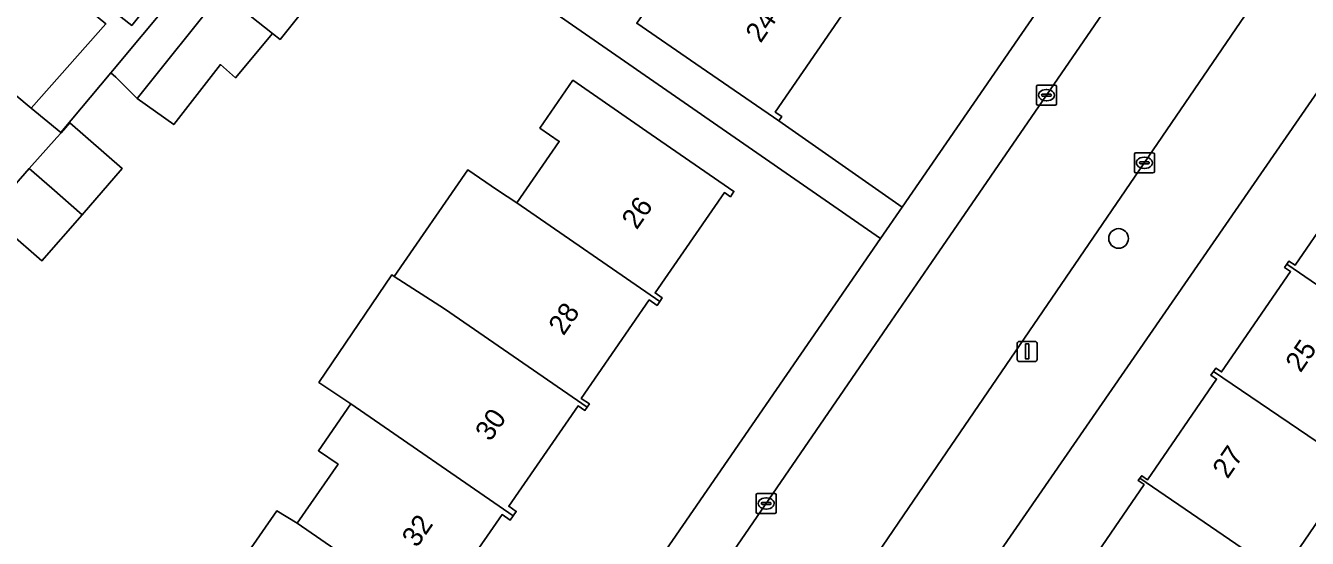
# Model space of a CAD drawing. Extents: x 160157 to 160921, y 381516 to 382045.
# Drawn here: x 160598.1 to 160661.8, y 381723.6 to 381749.2 of the extents above; entities that cross this region are included whole.
import ezdxf

# ---------------------------------------------------------------- set-up
doc = ezdxf.new("R2010")
doc.units = 0
for name, color, linetype in [('IMGEO_Boom', 7, 'Continuous'), ('IMGEO_Erf', 7, 'Continuous'), ('IMGEO_Kolk', 7, 'Continuous'), ('IMGEO_Lichtmast', 7, 'Continuous'), ('IMGEO_Pand', 7, 'Continuous'), ('IMGEO_Pand_nummerreeks', 7, 'Continuous'), ('IMGEO_Rijbaan_lokaal_open', 7, 'Continuous'), ('IMGEO_Voetpad_open', 7, 'Continuous')]:
    doc.layers.add(name, color=color, linetype=linetype)

msp = doc.modelspace()

# ---------------------------------------------------------------- linework, layer by layer
at = {"layer": 'IMGEO_Boom'}
msp.add_circle((160652.437, 381738.57), 0.489, dxfattribs=at)
at = {"layer": 'IMGEO_Erf'}
for points in [[(160596.585, 381746.507), (160598.332, 381745.061), (160602.042, 381749.255), (160589.547, 381759.605)], [(160605.905, 381688.17), (160640.592, 381738.561), (160616.134, 381755.539), (160616.12, 381755.522), (160618.513, 381753.744), (160616.51, 381750.829), (160613.986, 381752.582), (160610.71, 381748.48), (160610.343, 381748.774), (160608.494, 381746.575), (160607.742, 381747.227), (160605.42, 381744.24), (160603.608, 381745.544), (160602.546, 381746.607), (160602.288, 381746.821), (160599.806, 381743.839), (160599.814, 381743.833), (160600.249, 381744.326), (160602.861, 381742.048), (160600.862, 381739.755), (160598.863, 381737.462), (160597.155, 381738.951), (160580.648, 381718.45)], [(160638.827, 381749.916), (160635.351, 381744.865), (160635.674, 381744.643), (160635.527, 381744.43), (160641.671, 381740.128), (160648.467, 381750)], [(160665.2, 381750), (160645.316, 381721.217), (160660.027, 381711.054), (160660.085, 381711.015), (160661.932, 381713.707)], [(160608.978, 381722.731), (160610.55, 381725.008), (160611.566, 381724.39), (160613.595, 381727.326), (160612.619, 381728), (160614.228, 381730.33), (160612.644, 381731.403), (160616.276, 381736.763), (160616.394, 381736.683), (160620.053, 381741.983), (160621.524, 381740.968), (160622.489, 381740.337), (160624.606, 381743.402), (160623.645, 381744.065), (160625.288, 381746.445), (160629.186, 381743.753), (160633.3, 381740.911), (160633.12, 381740.65), (160632.827, 381740.852), (160629.378, 381735.858), (160629.734, 381735.612), (160629.605, 381735.425), (160629.476, 381735.239), (160629.085, 381735.508), (160625.702, 381730.61), (160626.105, 381730.332), (160625.992, 381730.168), (160625.88, 381730.005), (160625.546, 381730.236), (160622.093, 381725.237), (160622.467, 381724.978), (160622.316, 381724.76), (160622.167, 381724.544), (160621.759, 381724.825), (160618.405, 381719.969)], [(160650.176, 381721.165), (160653.709, 381726.315), (160653.422, 381726.512), (160653.505, 381726.633), (160653.589, 381726.756), (160653.881, 381726.556), (160657.317, 381731.566), (160657.034, 381731.76), (160657.157, 381731.94), (160657.281, 381732.12), (160657.569, 381731.923), (160660.997, 381736.921), (160660.699, 381737.125), (160660.808, 381737.285), (160660.917, 381737.443), (160661.222, 381737.234), (160664.646, 381742.227)], [(160662.426, 381724.595), (160660.523, 381721.821)]]:
    msp.add_lwpolyline(points, dxfattribs=at)
at = {"layer": 'IMGEO_Kolk'}
for p, q in [((160648.352, 381745.28), (160648.352, 381746.132)), ((160648.427, 381746.206), (160649.279, 381746.206)), ((160649.353, 381746.132), (160649.353, 381745.28)), ((160648.611, 381745.7), (160648.611, 381745.712)), ((160649.049, 381745.663), (160648.651, 381745.663)), ((160648.654, 381745.749), (160649.052, 381745.749)), ((160648.84, 381745.986), (160648.865, 381745.986)), ((160649.095, 381745.712), (160649.095, 381745.7)), ((160649.279, 381745.206), (160648.427, 381745.206)), ((160648.863, 381745.426), (160648.838, 381745.426)), ((160653.224, 381741.912), (160653.224, 381742.764)), ((160653.299, 381742.838), (160654.151, 381742.838)), ((160653.483, 381742.332), (160653.483, 381742.344)), ((160653.921, 381742.295), (160653.523, 381742.295)), ((160653.526, 381742.381), (160653.924, 381742.381)), ((160653.712, 381742.618), (160653.737, 381742.618)), ((160653.967, 381742.344), (160653.967, 381742.332)), ((160654.225, 381742.764), (160654.225, 381741.912)), ((160654.151, 381741.838), (160653.299, 381741.838)), ((160653.735, 381742.058), (160653.71, 381742.058)), ((160634.403, 381724.948), (160634.403, 381725.8)), ((160634.478, 381725.874), (160635.33, 381725.874)), ((160635.404, 381725.8), (160635.404, 381724.948)), ((160634.662, 381725.368), (160634.662, 381725.38)), ((160635.1, 381725.331), (160634.702, 381725.331)), ((160634.705, 381725.417), (160635.103, 381725.417)), ((160634.914, 381725.094), (160634.889, 381725.094)), ((160634.891, 381725.654), (160634.916, 381725.654)), ((160635.146, 381725.38), (160635.146, 381725.368)), ((160635.33, 381724.874), (160634.478, 381724.874))]:
    msp.add_line(p, q, dxfattribs=at)
for points in [[(160648.352, 381745.28), (160648.352, 381746.132)], [(160648.427, 381746.206), (160649.279, 381746.206)], [(160649.353, 381746.132), (160649.353, 381745.28)], [(160649.279, 381745.206), (160648.427, 381745.206)], [(160653.224, 381741.912), (160653.224, 381742.764)], [(160653.299, 381742.838), (160654.151, 381742.838)], [(160654.225, 381742.764), (160654.225, 381741.912)], [(160654.151, 381741.838), (160653.299, 381741.838)], [(160634.403, 381724.948), (160634.403, 381725.8)], [(160634.478, 381725.874), (160635.33, 381725.874)], [(160635.404, 381725.8), (160635.404, 381724.948)], [(160635.33, 381724.874), (160634.478, 381724.874)]]:
    msp.add_lwpolyline(points, dxfattribs=at)
for centre, radius, start, end in [((160648.429, 381746.13), 0.0765, 91.55205, 178.44795), ((160648.429, 381746.13), 0.0765, 91.55205, 178.44795), ((160649.277, 381746.13), 0.0765, 1.55205, 88.44795), ((160649.277, 381746.13), 0.0765, 1.55205, 88.44795), ((160648.651, 381745.709), 0.0403, 85.87752, 175.75265), ((160648.648, 381745.699), 0.0366, 178.93798, 274.71019), ((160649.052, 381745.706), 0.043, 264.86636, 352.45326), ((160649.056, 381745.711), 0.0386, 1.73085, 96.63898), ((160648.429, 381745.282), 0.0765, 181.55205, 268.44795), ((160648.429, 381745.282), 0.0765, 181.55205, 268.44795), ((160649.277, 381745.282), 0.0765, 271.55205, 358.44795), ((160649.277, 381745.282), 0.0765, 271.55205, 358.44795), ((160653.301, 381742.762), 0.0765, 91.55205, 178.44795), ((160653.301, 381742.762), 0.0765, 91.55205, 178.44795), ((160653.523, 381742.341), 0.0403, 85.87752, 175.75265), ((160653.52, 381742.331), 0.0366, 178.93798, 274.71019), ((160653.924, 381742.338), 0.043, 264.86636, 352.45326), ((160653.928, 381742.343), 0.0386, 1.73085, 96.63898), ((160654.149, 381742.762), 0.0765, 1.55205, 88.44795), ((160654.149, 381742.762), 0.0765, 1.55205, 88.44795), ((160653.301, 381741.914), 0.0765, 181.55205, 268.44795), ((160653.301, 381741.914), 0.0765, 181.55205, 268.44795), ((160654.149, 381741.914), 0.0765, 271.55205, 358.44795), ((160654.149, 381741.914), 0.0765, 271.55205, 358.44795), ((160634.48, 381725.798), 0.0765, 91.55205, 178.44795), ((160634.48, 381725.798), 0.0765, 91.55205, 178.44795), ((160635.328, 381725.798), 0.0765, 1.55205, 88.44795), ((160635.328, 381725.798), 0.0765, 1.55205, 88.44795), ((160634.702, 381725.377), 0.0403, 85.87752, 175.75265), ((160634.699, 381725.367), 0.0366, 178.93798, 274.71019), ((160635.103, 381725.374), 0.043, 264.86636, 352.45326), ((160635.107, 381725.379), 0.0386, 1.73085, 96.63898), ((160634.48, 381724.95), 0.0765, 181.55205, 268.44795), ((160634.48, 381724.95), 0.0765, 181.55205, 268.44795), ((160635.328, 381724.95), 0.0765, 271.55205, 358.44795), ((160635.328, 381724.95), 0.0765, 271.55205, 358.44795)]:
    msp.add_arc(centre, radius, start, end, dxfattribs=at)
for centre, major_axis, ratio, start_param, end_param in [((160648.839, 381745.706), (-0.387, 0.002), 0.722429, 4.712389, 7.853982), ((160648.864, 381745.706), (-0.39, 0.002), 0.717154, 1.570796, 4.712389), ((160653.711, 381742.338), (-0.387, 0.002), 0.722429, 4.712389, 7.853982), ((160653.736, 381742.338), (-0.39, 0.002), 0.717154, 1.570796, 4.712389), ((160634.89, 381725.374), (-0.387, 0.002), 0.722429, 4.712389, 7.853982), ((160634.915, 381725.374), (-0.39, 0.002), 0.717154, 1.570796, 4.712389)]:
    msp.add_ellipse(centre, major_axis=major_axis, ratio=ratio, start_param=start_param, end_param=end_param, dxfattribs=at)
at = {"layer": 'IMGEO_Lichtmast'}
for p, q in [((160647.396, 381732.544), (160647.396, 381733.344)), ((160647.396, 381733.344), (160647.396, 381732.544)), ((160647.496, 381733.444), (160648.286, 381733.444)), ((160648.286, 381733.444), (160647.496, 381733.444)), ((160648.386, 381733.344), (160648.386, 381732.544)), ((160648.386, 381732.544), (160648.386, 381733.344)), ((160648.286, 381732.444), (160647.496, 381732.444)), ((160647.496, 381732.444), (160648.286, 381732.444))]:
    msp.add_line(p, q, dxfattribs=at)
msp.add_lwpolyline([(160647.816, 381733.319), (160647.966, 381733.319), (160647.966, 381732.569), (160647.816, 381732.569), (160647.816, 381733.319)], dxfattribs=at)
for centre, start, end in [((160647.496, 381733.344), 90, 180), ((160647.496, 381733.344), 90, 180), ((160648.286, 381733.344), 0, 90), ((160648.286, 381733.344), 360, 90), ((160647.496, 381732.544), 180, 270), ((160647.496, 381732.544), 180, 270), ((160648.286, 381732.544), 270, 0), ((160648.286, 381732.544), 270, 0)]:
    msp.add_arc(centre, 0.1, start, end, dxfattribs=at)
at = {"layer": 'IMGEO_Pand'}
for points in [[(160616.12, 381755.522), (160613.268, 381757.641), (160607.805, 381750.8), (160610.343, 381748.774), (160610.71, 381748.48), (160613.986, 381752.582), (160616.51, 381750.829), (160618.513, 381753.744)], [(160639.298, 381749.835), (160639.058, 381750), (160632.183, 381754.723), (160631.262, 381755.314), (160629.632, 381752.945), (160630.547, 381752.316), (160628.963, 381750.012), (160628.466, 381749.29), (160631.409, 381747.265), (160635.527, 381744.43), (160635.674, 381744.643), (160635.351, 381744.865), (160638.827, 381749.916), (160639.184, 381749.67)], [(160607.805, 381750.8), (160603.608, 381745.544), (160605.42, 381744.24), (160607.742, 381747.227), (160608.494, 381746.575), (160610.343, 381748.774)], [(160598.332, 381745.061), (160596.585, 381746.507), (160593.359, 381742.611), (160596.461, 381740.042), (160598.234, 381742.047), (160599.603, 381743.595), (160599.814, 381743.833), (160599.806, 381743.839)], [(160629.605, 381735.425), (160629.734, 381735.612), (160629.378, 381735.858), (160632.827, 381740.852), (160633.12, 381740.65), (160633.3, 381740.911), (160629.186, 381743.753), (160625.288, 381746.445), (160623.645, 381744.065), (160624.606, 381743.402), (160622.489, 381740.337)], [(160599.814, 381743.833), (160599.603, 381743.595), (160598.234, 381742.047), (160599.347, 381741.076), (160600.862, 381739.755), (160602.861, 381742.048), (160600.249, 381744.326)], [(160672.503, 381737.078), (160664.451, 381742.598), (160664.34, 381742.437), (160664.646, 381742.227), (160661.222, 381737.234), (160660.917, 381737.443), (160660.808, 381737.285), (160667.867, 381732.469), (160669.946, 381735.5), (160670.949, 381734.812)], [(160600.862, 381739.755), (160599.347, 381741.076), (160598.234, 381742.047), (160596.461, 381740.042), (160596.374, 381739.944), (160596.236, 381739.752), (160597.095, 381739.003), (160597.155, 381738.951), (160598.863, 381737.462)], [(160622.489, 381740.337), (160621.524, 381740.968), (160620.053, 381741.983), (160616.394, 381736.683), (160618.902, 381735.062), (160625.992, 381730.168), (160626.105, 381730.332), (160625.702, 381730.61), (160629.085, 381735.508), (160629.476, 381735.239), (160629.605, 381735.425)], [(160657.157, 381731.94), (160664.18, 381727.189), (160666.229, 381730.176), (160667.261, 381729.468), (160668.855, 381731.791), (160667.867, 381732.469), (160660.808, 381737.285), (160660.699, 381737.125), (160660.997, 381736.921), (160657.569, 381731.923), (160657.281, 381732.12)], [(160618.902, 381735.062), (160616.394, 381736.683), (160616.276, 381736.763), (160612.644, 381731.403), (160614.228, 381730.33), (160622.316, 381724.76), (160622.467, 381724.978), (160622.093, 381725.237), (160625.546, 381730.236), (160625.88, 381730.005), (160625.992, 381730.168)], [(160653.505, 381726.633), (160660.523, 381721.821), (160662.426, 381724.595), (160663.427, 381723.909), (160665.198, 381726.49), (160664.18, 381727.189), (160657.157, 381731.94), (160657.034, 381731.76), (160657.317, 381731.566), (160653.881, 381726.556), (160653.589, 381726.756)], [(160618.634, 381719.512), (160618.774, 381719.715), (160618.405, 381719.969), (160621.759, 381724.825), (160622.167, 381724.544), (160622.316, 381724.76), (160614.228, 381730.33), (160612.619, 381728), (160613.595, 381727.326), (160611.566, 381724.39)], [(160653.505, 381726.633), (160653.422, 381726.512), (160653.709, 381726.315), (160650.176, 381721.165), (160649.886, 381721.363), (160649.696, 381721.087), (160653.82, 381718.258), (160656.736, 381716.258), (160658.94, 381719.471), (160659.864, 381718.838), (160661.461, 381721.167), (160660.523, 381721.821)], [(160618.634, 381719.512), (160611.566, 381724.39), (160610.55, 381725.008), (160608.978, 381722.731), (160609.95, 381722.059), (160607.906, 381719.099), (160614.979, 381714.217), (160615.138, 381714.448), (160614.745, 381714.72), (160618.104, 381719.583), (160618.496, 381719.312)]]:
    msp.add_lwpolyline(points, close=True, dxfattribs=at)
at = {"layer": 'IMGEO_Rijbaan_lokaal_open'}
msp.add_lwpolyline([(160678.334, 381788.56), (160651.806, 381750), (160643.136, 381737.367), (160641.13, 381734.448), (160614.441, 381695.549), (160610.996, 381690.462), (160609.452, 381688.229), (160609.962, 381687.883), (160614.454, 381684.835), (160615.999, 381687.121), (160619.05, 381691.582), (160640.187, 381722.521), (160642.496, 381725.9), (160658.96, 381750), (160667.503, 381762.414)], dxfattribs=at)
at = {"layer": 'IMGEO_Voetpad_open'}
for points in [[(160707.501, 381830.956), (160711.08, 381836.076), (160711.248, 381836.325), (160707.078, 381835.076), (160693.176, 381814.897), (160692.079, 381813.304), (160675.928, 381789.86), (160675.328, 381788.989), (160648.467, 381750), (160641.671, 381740.128), (160640.592, 381738.561), (160605.905, 381688.17), (160606.806, 381684.4), (160609.452, 381688.229), (160610.996, 381690.462), (160614.441, 381695.549), (160641.13, 381734.448), (160643.136, 381737.367), (160651.806, 381750), (160678.334, 381788.56), (160680.332, 381791.464), (160692.328, 381808.901), (160699.651, 381819.545)], [(160583.975, 381765.53), (160580.96, 381768.044), (160580.313, 381767.268), (160583.302, 381764.776), (160587.153, 381761.587), (160589.547, 381759.605), (160602.042, 381749.255), (160598.332, 381745.061), (160599.806, 381743.839), (160602.288, 381746.821), (160608.487, 381754.269), (160609.371, 381755.332), (160610.599, 381757.047), (160609.995, 381757.547), (160609.32, 381756.717), (160607.809, 381754.815), (160606.298, 381752.913), (160603.33, 381749.176), (160601.066, 381750.975), (160590.16, 381760.402), (160587.824, 381762.338)]]:
    msp.add_lwpolyline(points, close=True, dxfattribs=at)
for points in [[(160716.089, 381833.009), (160716.028, 381832.837), (160712.504, 381827.801), (160703.573, 381814.824), (160700.524, 381810.394), (160670.296, 381766.471), (160667.503, 381762.414), (160658.96, 381750), (160642.496, 381725.9), (160640.187, 381722.521), (160619.05, 381691.582), (160615.999, 381687.121), (160614.454, 381684.835), (160611.203, 381680.025), (160615.694, 381677.246), (160615.835, 381678.381), (160616.408, 381679.37), (160644.455, 381719.97), (160645.316, 381721.217), (160665.2, 381750)], [(160616.134, 381755.539), (160640.592, 381738.561), (160641.671, 381740.128), (160635.527, 381744.43), (160631.409, 381747.265), (160628.466, 381749.29)], [(160608.487, 381754.269), (160602.288, 381746.821), (160602.546, 381746.607), (160603.608, 381745.544), (160607.805, 381750.8)]]:
    msp.add_lwpolyline(points, dxfattribs=at)

# ---------------------------------------------------------------- texts
at = {"layer": 'IMGEO_Pand_nummerreeks'}
for s, rotation, p in [('24', 55.52998, (160634.625, 381748.261)), ('26', 55.35651, (160628.46, 381738.967)), ('28', 55.35918, (160624.817, 381733.692)), ('25', 55.50856, (160661.495, 381731.848)), ('30', 55.35918, (160621.171, 381728.415)), ('27', 55.50856, (160657.862, 381726.56)), ('32', 55.35651, (160617.522, 381723.135))]:
    msp.add_text(s, height=1, rotation=rotation, dxfattribs=at).set_placement(p)

doc.saveas('drawing.dxf')
